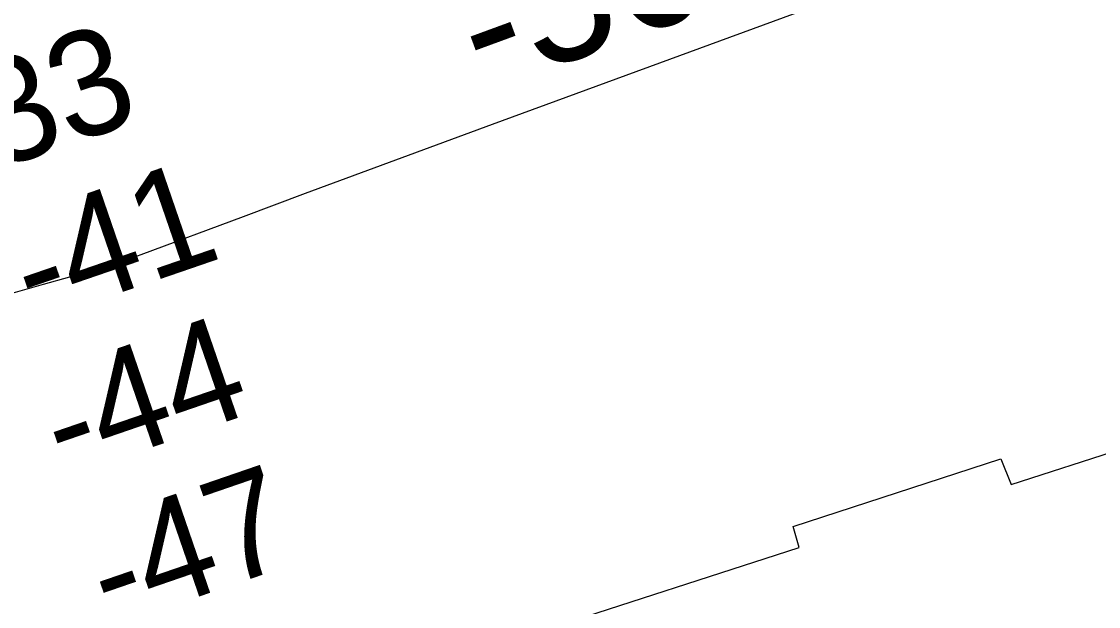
# Model space of a CAD drawing. Extents: x 3187622 to 3225504, y 800805 to 826213.
# Drawn here: x 3220427 to 3221116, y 812849 to 813223 of the extents above; entities that cross this region are included whole.
import ezdxf

# ---------------------------------------------------------------- set-up
doc = ezdxf.new("R2010")
doc.units = 0
for name, color, linetype in [('V-RIVR-RANG', 7, 'Continuous'), ('V-RRAP-RVMT', 7, 'Continuous'), ('V-TOPO-MAJR', 7, 'Continuous'), ('V-TOPO-MAJR-IDEN', 7, 'Continuous')]:
    doc.layers.add(name, color=color, linetype=linetype)

msp = doc.modelspace()

# ---------------------------------------------------------------- linework, layer by layer
at = {"layer": 'V-RRAP-RVMT'}
for p, q in [((3221059.858000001, 812926.5669999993), (3221145.988000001, 812954.5029999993)), ((3220920.559000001, 812899.7039999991), (3221053.240000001, 812943.042999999)), ((3221053.240000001, 812943.042999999), (3221059.858000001, 812926.5669999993)), ((3220924.414000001, 812886.4019999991), (3220920.559000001, 812899.7039999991)), ((3220669.738000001, 812804.1309999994), (3220924.414000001, 812886.4019999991))]:
    msp.add_line(p, q, dxfattribs=at)
at = {"layer": 'V-TOPO-MAJR'}
msp.add_lwpolyline([(3221106.5523938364, 813295.7410615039), (3220728.1292359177, 813156.7729324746), (3220688.2948594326, 813142.1074445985), (3220648.476622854, 813127.3983752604), (3220608.682596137, 813112.6239337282), (3220568.904709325, 813097.8059107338), (3220503.6493267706, 813073.4359958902), (3220496.482267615, 813070.8586181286), (3220489.2766367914, 813068.398910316), (3220482.013148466, 813066.115707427), (3220474.711088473, 813063.9501744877), (3220441.255026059, 813054.4708014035), (3220417.2236282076, 813047.5609322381), (3220393.229107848, 813040.5270486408), (3220369.2899037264, 813033.3071433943), (3220345.3875770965, 813025.9632237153), (3219916.315203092, 812892.3074409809), (3219881.9484689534, 812881.1902809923), (3219847.755680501, 812869.578649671), (3219813.8238105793, 812857.2253113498), (3219780.0658863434, 812844.3775016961), (3219582.2512735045, 812766.6155764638), (3219510.8469895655, 812737.985743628)], dxfattribs=at)

# ---------------------------------------------------------------- texts
at = {"layer": 'V-RIVR-RANG'}
for s, p in [('-33', (3220382.5475465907, 813117.8013353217)), ('-41', (3220434.489331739, 813029.9173966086)), ('-44', (3220453.7554351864, 812930.7945461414)), ('-47', (3220483.248591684, 812835.189904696))]:
    msp.add_text(s, height=67, rotation=18.97872222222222, dxfattribs=at).set_placement(p)
at = {"layer": 'V-TOPO-MAJR-IDEN'}
msp.add_text('-50', height=83, rotation=20.16472207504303, dxfattribs=at).set_placement((3220722.411883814, 813176.7782629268))

doc.saveas('drawing.dxf')
